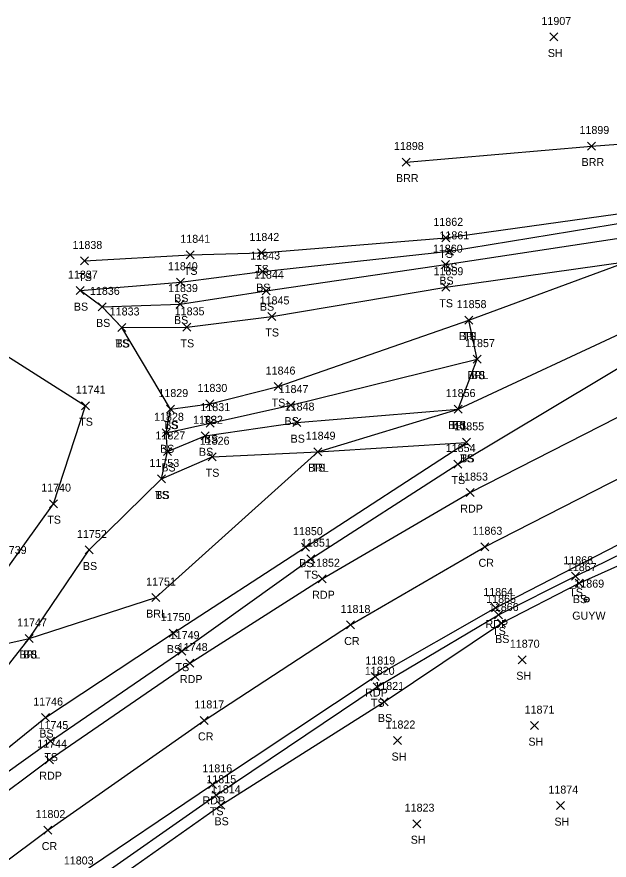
# Model space of a CAD drawing. Extents: x 1475671 to 1477951, y 592661 to 593821.
# Drawn here: x 1477116 to 1477263.9, y 593555 to 593765.7 of the extents above; entities that cross this region are included whole.
import ezdxf

# ---------------------------------------------------------------- set-up
doc = ezdxf.new("R2010")
doc.units = 0
for name, color, linetype in [('L_A', 7, 'Continuous'), ('L_I', 7, 'Continuous'), ('L_TIC', 7, 'Continuous'), ('LABL', 7, 'Continuous'), ('LELB', 7, 'Continuous'), ('P_A', 7, 'Continuous'), ('P_I', 7, 'Continuous'), ('P_TIC', 7, 'Continuous'), ('PET', 7, 'Continuous'), ('PRC', 7, 'Continuous'), ('U_A', 7, 'Continuous'), ('U_I', 7, 'Continuous'), ('UPGW', 7, 'Continuous')]:
    doc.layers.add(name, color=color, linetype=linetype)

msp = doc.modelspace()

# ---------------------------------------------------------------- linework, layer by layer
at = {"layer": 'L_TIC'}
for points in [[(1477249.12, 593759.64), (1477251.12, 593761.64)], [(1477251.12, 593759.64), (1477249.12, 593761.64)], [(1477258.55, 593732.41), (1477260.55, 593734.41)], [(1477260.55, 593732.41), (1477258.55, 593734.41)], [(1477212.21, 593728.41), (1477214.21, 593730.41)], [(1477214.21, 593728.41), (1477212.21, 593730.41)], [(1477222.11, 593709.47), (1477224.11, 593711.47)], [(1477224.11, 593709.47), (1477222.11, 593711.47)], [(1477176.13, 593705.7), (1477178.13, 593707.7)], [(1477178.13, 593705.7), (1477176.13, 593707.7)], [(1477223.05, 593706.11), (1477225.05, 593708.11)], [(1477225.05, 593706.11), (1477223.05, 593708.11)], [(1477131.94, 593703.7), (1477133.94, 593705.7)], [(1477133.94, 593703.7), (1477131.94, 593705.7)], [(1477158.3, 593705.23), (1477160.3, 593707.23)], [(1477160.3, 593705.23), (1477158.3, 593707.23)], [(1477222.08, 593702.78), (1477224.08, 593704.78)], [(1477224.08, 593702.78), (1477222.08, 593704.78)], [(1477176.34, 593701.04), (1477178.34, 593703.04)], [(1477178.34, 593701.04), (1477176.34, 593703.04)], [(1477155.86, 593698.4), (1477157.86, 593700.4)], [(1477157.86, 593698.4), (1477155.86, 593700.4)], [(1477222.11, 593697.14), (1477224.11, 593699.14)], [(1477224.11, 593697.14), (1477222.11, 593699.14)], [(1477130.81, 593696.29), (1477132.81, 593698.29)], [(1477132.81, 593696.29), (1477130.81, 593698.29)], [(1477177.28, 593696.28), (1477179.28, 593698.28)], [(1477179.28, 593696.28), (1477177.28, 593698.28)], [(1477155.82, 593692.93), (1477157.82, 593694.93)], [(1477157.82, 593692.93), (1477155.82, 593694.93)], [(1477136.36, 593692.23), (1477138.36, 593694.23)], [(1477138.36, 593692.23), (1477136.36, 593694.23)], [(1477136.36, 593692.23), (1477138.36, 593694.23)], [(1477138.36, 593692.23), (1477136.36, 593694.23)], [(1477178.67, 593689.84), (1477180.67, 593691.84)], [(1477180.67, 593689.84), (1477178.67, 593691.84)], [(1477227.88, 593688.92), (1477229.88, 593690.92)], [(1477229.88, 593688.92), (1477227.88, 593690.92)], [(1477227.88, 593688.92), (1477229.88, 593690.92)], [(1477229.88, 593688.92), (1477227.88, 593690.92)], [(1477141.24, 593687.09), (1477143.24, 593689.09)], [(1477143.24, 593687.09), (1477141.24, 593689.09)], [(1477141.24, 593687.09), (1477143.24, 593689.09)], [(1477143.24, 593687.09), (1477141.24, 593689.09)], [(1477157.48, 593687.13), (1477159.48, 593689.13)], [(1477159.48, 593687.13), (1477157.48, 593689.13)], [(1477229.98, 593679.18), (1477231.98, 593681.18)], [(1477231.98, 593679.18), (1477229.98, 593681.18)], [(1477229.98, 593679.18), (1477231.98, 593681.18)], [(1477231.98, 593679.18), (1477229.98, 593681.18)], [(1477180.24, 593672.32), (1477182.24, 593674.32)], [(1477182.24, 593672.32), (1477180.24, 593674.32)], [(1477132.19, 593667.55), (1477134.19, 593669.55)], [(1477134.19, 593667.55), (1477132.19, 593669.55)], [(1477132.19, 593667.55), (1477134.19, 593669.55)], [(1477134.19, 593667.55), (1477132.19, 593669.55)], [(1477163.25, 593667.99), (1477165.25, 593669.99)], [(1477165.25, 593667.99), (1477163.25, 593669.99)], [(1477183.42, 593667.7), (1477185.42, 593669.7)], [(1477185.42, 593667.7), (1477183.42, 593669.7)], [(1477153.42, 593666.71), (1477155.42, 593668.71)], [(1477155.42, 593666.71), (1477153.42, 593668.71)], [(1477153.42, 593666.71), (1477155.42, 593668.71)], [(1477155.42, 593666.71), (1477153.42, 593668.71)], [(1477225.2, 593666.71), (1477227.2, 593668.71)], [(1477227.2, 593666.71), (1477225.2, 593668.71)], [(1477225.2, 593666.71), (1477227.2, 593668.71)], [(1477227.2, 593666.71), (1477225.2, 593668.71)], [(1477184.94, 593663.32), (1477186.94, 593665.32)], [(1477186.94, 593663.32), (1477184.94, 593665.32)], [(1477163.31, 593663.2), (1477165.31, 593665.2)], [(1477165.31, 593663.2), (1477163.31, 593665.2)], [(1477152.33, 593660.78), (1477154.33, 593662.78)], [(1477154.33, 593660.78), (1477152.33, 593662.78)], [(1477152.33, 593660.78), (1477154.33, 593662.78)], [(1477154.33, 593660.78), (1477152.33, 593662.78)], [(1477162.06, 593660.03), (1477164.06, 593662.03)], [(1477164.06, 593660.03), (1477162.06, 593662.03)], [(1477227.3, 593658.4), (1477229.3, 593660.4)], [(1477229.3, 593658.4), (1477227.3, 593660.4)], [(1477227.3, 593658.4), (1477229.3, 593660.4)], [(1477229.3, 593658.4), (1477227.3, 593660.4)], [(1477152.66, 593656.12), (1477154.66, 593658.12)], [(1477154.66, 593656.12), (1477152.66, 593658.12)], [(1477152.66, 593656.12), (1477154.66, 593658.12)], [(1477154.66, 593656.12), (1477152.66, 593658.12)], [(1477190.19, 593656.06), (1477192.19, 593658.06)], [(1477192.19, 593656.06), (1477190.19, 593658.06)], [(1477190.19, 593656.06), (1477192.19, 593658.06)], [(1477192.19, 593656.06), (1477190.19, 593658.06)], [(1477163.77, 593654.8), (1477165.77, 593656.8)], [(1477165.77, 593654.8), (1477163.77, 593656.8)], [(1477225.15, 593652.98), (1477227.15, 593654.98)], [(1477227.15, 593652.98), (1477225.15, 593654.98)], [(1477151.16, 593649.25), (1477153.16, 593651.25)], [(1477153.16, 593649.25), (1477151.16, 593651.25)], [(1477151.16, 593649.25), (1477153.16, 593651.25)], [(1477153.16, 593649.25), (1477151.16, 593651.25)], [(1477124.22, 593643.08), (1477126.22, 593645.08)], [(1477126.22, 593643.08), (1477124.22, 593645.08)], [(1477187.09, 593632.22), (1477189.09, 593634.22)], [(1477189.09, 593632.22), (1477187.09, 593634.22)], [(1477133.07, 593631.51), (1477135.07, 593633.51)], [(1477135.07, 593631.51), (1477133.07, 593633.51)], [(1477188.46, 593629.34), (1477190.46, 593631.34)], [(1477190.46, 593629.34), (1477188.46, 593631.34)], [(1477254.56, 593624.95), (1477256.56, 593626.95)], [(1477256.56, 593624.95), (1477254.56, 593626.95)], [(1477255.43, 593623.24), (1477257.43, 593625.24)], [(1477257.43, 593623.24), (1477255.43, 593625.24)], [(1477149.77, 593619.61), (1477151.77, 593621.61)], [(1477151.77, 593619.61), (1477149.77, 593621.61)], [(1477235.29, 593615.29), (1477237.29, 593617.29)], [(1477237.29, 593615.29), (1477235.29, 593617.29)], [(1477236.01, 593613.27), (1477238.01, 593615.27)], [(1477238.01, 593613.27), (1477236.01, 593615.27)], [(1477154.04, 593610.76), (1477156.04, 593612.76)], [(1477156.04, 593610.76), (1477154.04, 593612.76)], [(1477118.12, 593609.41), (1477120.12, 593611.41)], [(1477120.12, 593609.41), (1477118.12, 593611.41)], [(1477118.12, 593609.41), (1477120.12, 593611.41)], [(1477120.12, 593609.41), (1477118.12, 593611.41)], [(1477156.24, 593606.25), (1477158.24, 593608.25)], [(1477158.24, 593606.25), (1477156.24, 593608.25)], [(1477241.24, 593604.1), (1477243.24, 593606.1)], [(1477243.24, 593604.1), (1477241.24, 593606.1)], [(1477205.03, 593597.34), (1477207.03, 593599.34)], [(1477207.03, 593597.34), (1477205.03, 593599.34)], [(1477206.75, 593593.56), (1477208.75, 593595.56)], [(1477208.75, 593593.56), (1477206.75, 593595.56)], [(1477122.2, 593589.66), (1477124.2, 593591.66)], [(1477124.2, 593589.66), (1477122.2, 593591.66)], [(1477244.28, 593587.64), (1477246.28, 593589.64)], [(1477246.28, 593587.64), (1477244.28, 593589.64)], [(1477123.47, 593583.78), (1477125.47, 593585.78)], [(1477125.47, 593583.78), (1477123.47, 593585.78)], [(1477210.11, 593583.92), (1477212.11, 593585.92)], [(1477212.11, 593583.92), (1477210.11, 593585.92)], [(1477164.81, 593570.26), (1477166.81, 593572.26)], [(1477166.81, 593570.26), (1477164.81, 593572.26)], [(1477165.94, 593567.76), (1477167.94, 593569.76)], [(1477167.94, 593567.76), (1477165.94, 593569.76)], [(1477250.78, 593567.67), (1477252.78, 593569.67)], [(1477252.78, 593567.67), (1477250.78, 593569.67)], [(1477214.9, 593563.15), (1477216.9, 593565.15)], [(1477216.9, 593563.15), (1477214.9, 593565.15)]]:
    msp.add_lwpolyline(points, dxfattribs=at)
at = {"layer": 'LABL'}
for points in [[(1477213.21, 593729.41), (1477259.55, 593733.41), (1477302.92, 593736.64), (1477318.48, 593740.36), (1477360.24, 593749.22), (1477396.53, 593752.37), (1477398.67, 593744.99), (1477400.06, 593728.47)], [(1477070.39, 593692.41), (1477067.99, 593679.34), (1477071.39, 593656.39), (1477069.25, 593632), (1477071.86, 593601.77), (1477082.98, 593597.36), (1477107.11, 593607.76), (1477119.12, 593610.41), (1477150.77, 593620.61), (1477191.19, 593657.06), (1477226.2, 593667.71), (1477230.98, 593680.18), (1477228.88, 593689.92), (1477268.63, 593704.57), (1477322.35, 593715.8), (1477370.03, 593723.46), (1477400.06, 593728.47)]]:
    msp.add_lwpolyline(points, dxfattribs=at)
at = {"layer": 'LELB'}
for points in [[(1477137.36, 593693.23), (1477131.81, 593697.29), (1477156.86, 593699.4), (1477177.34, 593702.04), (1477224.05, 593707.11), (1477269.77, 593714.64), (1477300.26, 593726.69), (1477319.36, 593733.18), (1477363.24, 593739.29), (1477396.53, 593752.37), (1477463.79, 593746.86), (1477493.79, 593749.99), (1477520.39, 593749.88), (1477564.42, 593755.36)], [(1477132.94, 593704.7), (1477159.3, 593706.23), (1477177.13, 593706.7), (1477223.11, 593710.47), (1477269.09, 593716.91), (1477300.26, 593726.69), (1477321.94, 593727.78), (1477366.61, 593733.7), (1477398.67, 593744.99), (1477464.61, 593743.02), (1477494.58, 593745.49), (1477521.06, 593747.41), (1477564.24, 593751.76)], [(1477064.35, 593692.56), (1477062.58, 593680.23), (1477060.36, 593654.33), (1477057.44, 593632.54), (1477055.72, 593611.01), (1477054.29, 593601.33), (1477056.65, 593583.23), (1477068.97, 593572.83), (1477078.55, 593566.18), (1477107.01, 593572.34), (1477124.47, 593584.78), (1477157.24, 593607.25), (1477189.46, 593630.34), (1477226.15, 593653.98), (1477273.87, 593682.48), (1477330.28, 593697.97), (1477374.36, 593710.64), (1477415.47, 593719.43), (1477468.07, 593729.59), (1477496.83, 593733.35), (1477522.49, 593736.3), (1477565.44, 593741.31)], [(1477142.24, 593688.09), (1477158.48, 593688.13), (1477179.67, 593690.84), (1477223.11, 593698.14), (1477268.63, 593704.57), (1477321.81, 593709.54), (1477372.15, 593718.01)], [(1477062.54, 593595.93), (1477087.17, 593588.89), (1477102.97, 593589.96), (1477119.12, 593610.41), (1477134.07, 593632.51), (1477152.16, 593650.25), (1477153.66, 593657.12), (1477163.06, 593661.03), (1477185.94, 593664.32), (1477226.2, 593667.71), (1477271.58, 593688.8), (1477328.93, 593700.99), (1477373.48, 593714.07)], [(1477153.33, 593661.78), (1477154.42, 593667.71), (1477142.24, 593688.09), (1477137.36, 593693.23), (1477156.82, 593693.93), (1477178.28, 593697.28), (1477223.08, 593703.78), (1477270.78, 593711.1), (1477322.35, 593715.8)], [(1477055.95, 593478.11), (1477074.78, 593497.41), (1477099.84, 593518.79), (1477134.38, 593545.79), (1477166.94, 593568.76), (1477207.75, 593594.56), (1477237.01, 593614.27), (1477256.43, 593624.24), (1477293.96, 593641.04), (1477304.8, 593646.41), (1477345.23, 593662.26), (1477383.56, 593674.31), (1477424.33, 593683.35), (1477474.43, 593689.99), (1477503.05, 593695.22), (1477531.19, 593697.25), (1477568.45, 593701.91)], [(1477070.39, 593692.41), (1477095.99, 593697.1), (1477107.95, 593684.52), (1477133.19, 593668.55)], [(1476970.32, 593415.97), (1476999.65, 593441.77), (1477011.08, 593451.76), (1477020.84, 593458.8), (1477029.39, 593465.42), (1477043.63, 593475.69), (1477052.67, 593482.42), (1477071.54, 593501.59), (1477097.81, 593522.54), (1477132.73, 593548.15), (1477165.81, 593571.26), (1477206.03, 593598.34), (1477236.29, 593616.29), (1477255.56, 593625.95), (1477292.71, 593644.19), (1477303.48, 593648.85), (1477344.61, 593663.93), (1477382.86, 593676.29), (1477423.58, 593686.25), (1477474.01, 593693.84)], [(1477066.48, 593692), (1477065.09, 593680.02), (1477064.24, 593653.07), (1477061.27, 593631.63), (1477059.41, 593610.09), (1477060.05, 593599.11), (1477062.54, 593595.93), (1477062.34, 593586.93), (1477072.07, 593577.86), (1477081.34, 593574.01), (1477106.02, 593576.82), (1477123.2, 593590.66), (1477155.04, 593611.76), (1477188.09, 593633.22), (1477228.3, 593659.4)], [(1477154.42, 593667.71), (1477164.25, 593668.99), (1477181.24, 593673.32), (1477228.88, 593689.92)], [(1477153.66, 593657.12), (1477153.33, 593661.78), (1477164.31, 593664.2), (1477184.42, 593668.7), (1477230.98, 593680.18)], [(1477071.86, 593601.77), (1477084.26, 593607.4), (1477102.34, 593615.57), (1477114.06, 593628.51), (1477125.22, 593644.08), (1477133.19, 593668.55)], [(1477152.16, 593650.25), (1477164.77, 593655.8), (1477191.19, 593657.06), (1477228.3, 593659.4)]]:
    msp.add_lwpolyline(points, dxfattribs=at)
at = {"layer": 'P_TIC'}
for points in [[(1477228.26, 593645.84), (1477230.26, 593647.84)], [(1477230.26, 593645.84), (1477228.26, 593647.84)], [(1477231.88, 593632.31), (1477233.88, 593634.31)], [(1477233.88, 593632.31), (1477231.88, 593634.31)], [(1477191.28, 593624.33), (1477193.28, 593626.33)], [(1477193.28, 593624.33), (1477191.28, 593626.33)], [(1477234.56, 593617.03), (1477236.56, 593619.03)], [(1477236.56, 593617.03), (1477234.56, 593619.03)], [(1477198.33, 593612.78), (1477200.33, 593614.78)], [(1477200.33, 593612.78), (1477198.33, 593614.78)], [(1477158.25, 593603.27), (1477160.25, 593605.27)], [(1477160.25, 593603.27), (1477158.25, 593605.27)], [(1477204.52, 593599.91), (1477206.52, 593601.91)], [(1477206.52, 593599.91), (1477204.52, 593601.91)], [(1477161.82, 593588.95), (1477163.82, 593590.95)], [(1477163.82, 593588.95), (1477161.82, 593590.95)], [(1477123.14, 593579.14), (1477125.14, 593581.14)], [(1477125.14, 593579.14), (1477123.14, 593581.14)], [(1477163.87, 593572.97), (1477165.87, 593574.97)], [(1477165.87, 593572.97), (1477163.87, 593574.97)], [(1477122.8, 593561.56), (1477124.8, 593563.56)], [(1477124.8, 593561.56), (1477122.8, 593563.56)]]:
    msp.add_lwpolyline(points, dxfattribs=at)
at = {"layer": 'PET'}
for points in [[(1476922.98, 593419.08), (1476952.36, 593443.37), (1476980.99, 593467.2), (1477001.29, 593483.18), (1477023.09, 593498.99), (1477048.41, 593522.27), (1477069.64, 593540.85), (1477092.48, 593558.05), (1477107.82, 593567.96), (1477124.14, 593580.14), (1477159.25, 593604.27), (1477192.28, 593625.33), (1477229.26, 593646.84), (1477278.16, 593671.86), (1477332.19, 593694.33), (1477375.16, 593706.96), (1477415.75, 593716.85), (1477468.99, 593725.32)], [(1476967.73, 593418.7), (1476998.53, 593444.47), (1477010.16, 593454.71), (1477020.69, 593463.7), (1477040.87, 593480.17), (1477070.05, 593503.84), (1477096.22, 593524.5), (1477130.86, 593550.96), (1477164.87, 593573.97), (1477205.52, 593600.91), (1477235.56, 593618.03), (1477291.48, 593646.91), (1477343.59, 593667.49), (1477381.85, 593678.97), (1477423.34, 593689.19), (1477473.94, 593697.4)]]:
    msp.add_lwpolyline(points, dxfattribs=at)
at = {"layer": 'PRC'}
msp.add_lwpolyline([(1476934.06, 593407.68), (1476963.46, 593432.81), (1476989.48, 593455.26), (1477029.64, 593488.99), (1477062.06, 593515.29), (1477088.32, 593536.02), (1477123.8, 593562.56), (1477162.82, 593589.95), (1477199.33, 593613.78), (1477232.88, 593633.31), (1477283.55, 593659.16), (1477336.93, 593680.98), (1477378.09, 593693.68), (1477418.39, 593702.94), (1477470.82, 593711.77)], dxfattribs=at)
at = {"layer": 'UPGW'}
for radius in [0.625, 0.0833]:
    msp.add_circle((1477258.32, 593620.11), radius, dxfattribs=at)

# ---------------------------------------------------------------- texts
at = {"layer": 'L_A'}
for s, p in [('SH', (1477248.61, 593755.64)), ('BRR', (1477257.04, 593728.41)), ('BRR', (1477210.7, 593724.41)), ('TS', (1477221.52, 593705.47)), ('TS', (1477157.71, 593701.23)), ('TS', (1477175.54, 593701.7)), ('BS', (1477222.49, 593702.11)), ('TS', (1477131.35, 593699.7)), ('BS', (1477175.78, 593697.04)), ('BS', (1477221.52, 593698.78)), ('BS', (1477155.3, 593694.4)), ('TS', (1477221.52, 593693.14)), ('BS', (1477130.26, 593692.29)), ('BS', (1477176.72, 593692.28)), ('BS', (1477155.26, 593688.93)), ('BS', (1477135.8, 593688.23)), ('BS', (1477135.8, 593688.23)), ('TS', (1477178.08, 593685.84)), ('BRL', (1477226.42, 593684.92)), ('TS', (1477227.29, 593684.92)), ('TS', (1477140.65, 593683.09)), ('BS', (1477140.68, 593683.09)), ('TS', (1477156.89, 593683.13)), ('BRL', (1477228.53, 593675.18)), ('BS', (1477229.42, 593675.18)), ('TS', (1477179.65, 593668.32)), ('TS', (1477131.6, 593663.55)), ('TS', (1477131.6, 593663.55)), ('TS', (1477162.66, 593663.99)), ('BS', (1477182.86, 593663.7)), ('TS', (1477152.82, 593662.71)), ('BS', (1477152.86, 593662.71)), ('BRL', (1477223.74, 593662.71)), ('BS', (1477224.64, 593662.71)), ('BS', (1477162.75, 593659.2)), ('BS', (1477184.38, 593659.32)), ('BS', (1477151.77, 593656.78)), ('BS', (1477151.77, 593656.78)), ('BS', (1477161.5, 593656.03)), ('TS', (1477226.71, 593654.4)), ('BS', (1477226.74, 593654.4)), ('BS', (1477152.1, 593652.12)), ('BS', (1477152.1, 593652.12)), ('TS', (1477163.18, 593650.8)), ('BRL', (1477188.73, 593652.06)), ('TS', (1477189.6, 593652.06)), ('TS', (1477224.56, 593648.98)), ('TS', (1477150.57, 593645.25)), ('BS', (1477150.6, 593645.25)), ('TS', (1477123.63, 593639.08)), ('BS', (1477132.51, 593627.51)), ('BS', (1477186.54, 593628.22)), ('TS', (1477187.87, 593625.34)), ('TS', (1477253.97, 593620.95)), ('BS', (1477254.87, 593619.24)), ('BRL', (1477148.31, 593615.61)), ('TS', (1477234.7, 593611.29)), ('BS', (1477235.45, 593609.27)), ('BS', (1477153.48, 593606.76)), ('BRL', (1477116.66, 593605.41)), ('BS', (1477117.56, 593605.41)), ('TS', (1477155.65, 593602.25)), ('SH', (1477240.73, 593600.1)), ('TS', (1477204.44, 593593.34)), ('BS', (1477206.19, 593589.56)), ('BS', (1477121.64, 593585.66)), ('SH', (1477243.76, 593583.64)), ('TS', (1477122.88, 593579.78)), ('SH', (1477209.6, 593579.92)), ('TS', (1477164.22, 593566.26)), ('BS', (1477165.38, 593563.76)), ('SH', (1477250.27, 593563.67)), ('SH', (1477214.38, 593559.15))]:
    msp.add_text(s, height=2, dxfattribs=at).set_placement(p)
at = {"layer": 'L_I'}
for s, p in [('11907', (1477247.02, 593763.64)), ('11899', (1477256.52, 593736.41)), ('11898', (1477210.19, 593732.41)), ('11862', (1477220.04, 593713.47)), ('11842', (1477174.11, 593709.7)), ('11861', (1477221.55, 593710.11)), ('11838', (1477129.92, 593707.7)), ('11841', (1477156.85, 593709.23)), ('11860', (1477219.92, 593706.78)), ('11843', (1477174.32, 593705.04)), ('11840', (1477153.75, 593702.4)), ('11837', (1477128.79, 593700.29)), ('11844', (1477175.26, 593700.28)), ('11859', (1477220.08, 593701.14)), ('11836', (1477134.28, 593696.23)), ('11836', (1477134.28, 593696.23)), ('11839', (1477153.79, 593696.93)), ('11845', (1477176.65, 593693.84)), ('11858', (1477225.86, 593692.92)), ('11858', (1477225.86, 593692.92)), ('11833', (1477139.22, 593691.09)), ('11833', (1477139.22, 593691.09)), ('11835', (1477155.45, 593691.13)), ('11857', (1477227.96, 593683.18)), ('11857', (1477227.96, 593683.18)), ('11846', (1477178.16, 593676.32)), ('11830', (1477161.14, 593671.99)), ('11847', (1477181.39, 593671.7)), ('11741', (1477130.74, 593671.55)), ('11741', (1477130.74, 593671.55)), ('11829', (1477151.38, 593670.71)), ('11829', (1477151.38, 593670.71)), ('11856', (1477223.12, 593670.71)), ('11856', (1477223.12, 593670.71)), ('11831', (1477161.86, 593667.2)), ('11848', (1477182.91, 593667.32)), ('11828', (1477150.3, 593664.78)), ('11828', (1477150.3, 593664.78)), ('11832', (1477160.04, 593664.03)), ('11855', (1477225.27, 593662.4)), ('11855', (1477225.27, 593662.4)), ('11827', (1477150.64, 593660.12)), ('11827', (1477150.64, 593660.12)), ('11849', (1477188.16, 593660.06)), ('11849', (1477188.16, 593660.06)), ('11826', (1477161.69, 593658.8)), ('11854', (1477223.13, 593656.98)), ('11753', (1477149.14, 593653.25)), ('11753', (1477149.14, 593653.25)), ('11740', (1477122.11, 593647.08)), ('11850', (1477184.98, 593636.22)), ('11752', (1477131.04, 593635.51)), ('11851', (1477187, 593633.34)), ('11739', (1477111.03, 593631.51)), ('11868', (1477252.49, 593628.95)), ('11867', (1477253.36, 593627.24)), ('11751', (1477148.31, 593623.61)), ('11865', (1477233.22, 593619.29)), ('11866', (1477233.89, 593617.27)), ('11747', (1477116.1, 593613.41)), ('11747', (1477116.1, 593613.41)), ('11750', (1477151.93, 593614.76)), ('11749', (1477154.21, 593610.25)), ('11870', (1477239.13, 593608.1)), ('11820', (1477202.92, 593601.34)), ('11821', (1477205.29, 593597.56)), ('11746', (1477120.12, 593593.66)), ('11871', (1477242.82, 593591.64)), ('11745', (1477121.44, 593587.78)), ('11822', (1477208.09, 593587.92)), ('11815', (1477163.35, 593574.26)), ('11814', (1477164.48, 593571.76)), ('11874', (1477248.76, 593571.67)), ('11823', (1477212.87, 593567.15))]:
    msp.add_text(s, height=2, dxfattribs=at).set_placement(p)
at = {"layer": 'P_A'}
for s, p in [('RDP', (1477226.75, 593641.84)), ('CR', (1477231.31, 593628.31)), ('RDP', (1477189.77, 593620.33)), ('RDP', (1477233.05, 593613.03)), ('CR', (1477197.76, 593608.78)), ('RDP', (1477156.74, 593599.27)), ('RDP', (1477203.01, 593595.91)), ('CR', (1477161.25, 593584.95)), ('RDP', (1477121.63, 593575.14)), ('RDP', (1477162.36, 593568.97)), ('CR', (1477122.24, 593557.56))]:
    msp.add_text(s, height=2, dxfattribs=at).set_placement(p)
at = {"layer": 'P_I'}
for s, p in [('11853', (1477226.23, 593649.84)), ('11863', (1477229.81, 593636.31)), ('11852', (1477189.26, 593628.33)), ('11864', (1477232.49, 593621.03)), ('11818', (1477196.87, 593616.78)), ('11748', (1477156.23, 593607.27)), ('11819', (1477203.06, 593603.91)), ('11817', (1477160.36, 593592.95)), ('11744', (1477121.12, 593583.14)), ('11816', (1477162.36, 593576.97)), ('11802', (1477120.7, 593565.56)), ('11803', (1477127.76, 593553.96))]:
    msp.add_text(s, height=2, dxfattribs=at).set_placement(p)
at = {"layer": 'U_A'}
msp.add_text('GUYW', height=2, dxfattribs=at).set_placement((1477254.71, 593615.11))
at = {"layer": 'U_I'}
msp.add_text('11869', height=2, dxfattribs=at).set_placement((1477255.24, 593623.11))

doc.saveas('drawing.dxf')
